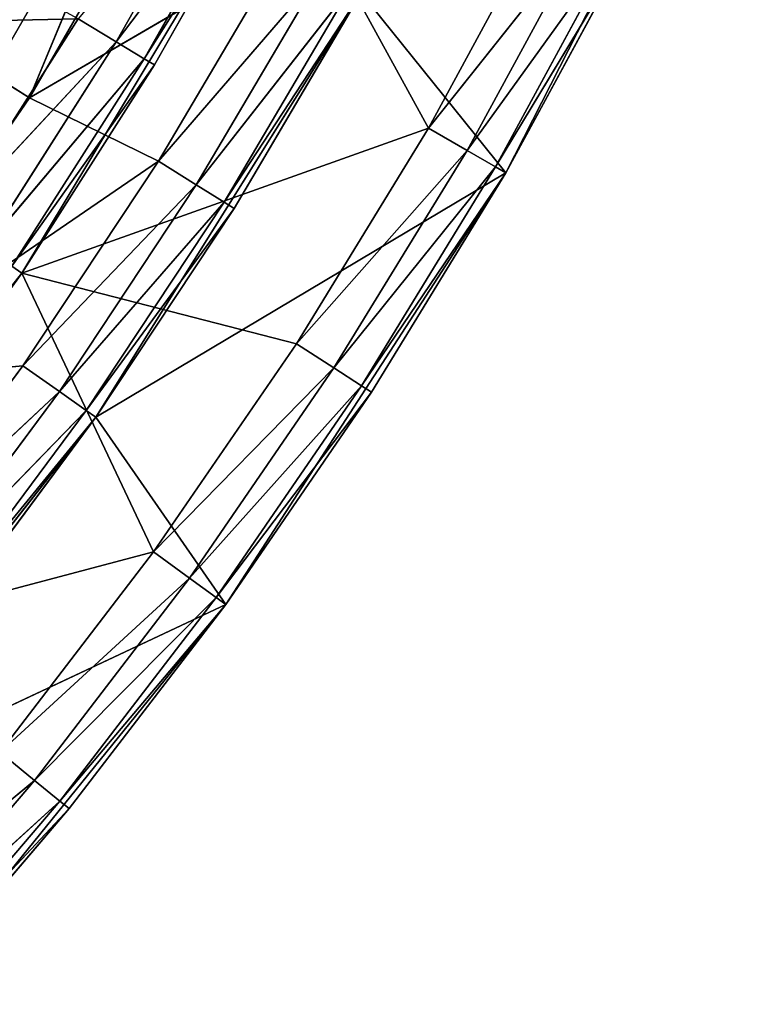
# Model space of a CAD drawing. Extents: x 0 to 110, y -110 to 0.
# Tile 1020 of 1056: x 97 to 105, y -92 to -81. Entities that reach past the tile are written whole.
import ezdxf

# ---------------------------------------------------------------- set-up
doc = ezdxf.new("R2010")
doc.units = 0
doc.header["$LTSCALE"] = 25.4
doc.layers.get('0').update_dxf_attribs({"color": 13, "linetype": 'CONTINUOUS'})

# ---------------------------------------------------------------- blocks, each defined once
blk = doc.blocks.new('REFLECTOR-LED-GU10-ES111-D')
at = {"color": 18}
for p, q in [((96.384, 56, 83.059), (97.843, 56, 80.778)), ((96.384, 56, 83.059), (97.843, 56, 80.778)), ((96.384, 56, 83.059), (98.271, 55.866, 81.035)), ((96.384, 56, 83.059), (98.271, 55.866, 81.035)), ((96.993, 56, 80.795), (97.843, 56, 80.778)), ((96.993, 56, 80.795), (97.843, 56, 80.778)), ((97.843, 56, 80.778), (98.271, 55.866, 81.035)), ((97.843, 56, 80.778), (98.271, 55.866, 81.035)), ((96.798, 55.866, 83.34), (98.271, 55.866, 81.035)), ((96.798, 55.866, 83.34), (98.271, 55.866, 81.035)), ((96.798, 55.866, 83.34), (98.585, 55.5, 81.224)), ((96.798, 55.866, 83.34), (98.585, 55.5, 81.224)), ((98.271, 55.866, 81.035), (99.617, 55.866, 78.655)), ((98.271, 55.866, 81.035), (99.617, 55.866, 78.655)), ((98.271, 55.866, 81.035), (99.941, 55.5, 78.826)), ((98.271, 55.866, 81.035), (99.941, 55.5, 78.826)), ((98.271, 55.866, 81.035), (98.585, 55.5, 81.224)), ((98.271, 55.866, 81.035), (98.585, 55.5, 81.224)), ((95.494, 55.5, 85.783), (97.212, 55, 83.621)), ((95.494, 55.5, 85.783), (97.212, 55, 83.621)), ((98.585, 55.5, 81.224), (97.101, 55.5, 83.545)), ((97.101, 55.5, 83.545), (98.7, 55, 81.293)), ((97.101, 55.5, 83.545), (98.7, 55, 81.293)), ((97.101, 55.5, 83.545), (97.212, 55, 83.621)), ((97.101, 55.5, 83.545), (97.212, 55, 83.621)), ((98.585, 55.5, 81.224), (97.101, 55.5, 83.545)), ((99.941, 55.5, 78.826), (98.585, 55.5, 81.224)), ((98.585, 55.5, 81.224), (100.059, 55, 78.889)), ((98.585, 55.5, 81.224), (100.059, 55, 78.889)), ((98.585, 55.5, 81.224), (98.7, 55, 81.293)), ((98.585, 55.5, 81.224), (98.7, 55, 81.293)), ((99.941, 55.5, 78.826), (98.585, 55.5, 81.224)), ((97.212, 55, 83.621), (93.87, 51, 88.017)), ((97.212, 55, 83.621), (93.87, 51, 88.017)), ((97.212, 55, 83.621), (95.601, 55, 85.864)), ((97.212, 55, 83.621), (95.601, 55, 85.864)), ((98.7, 55, 81.293), (97.212, 51, 83.621)), ((98.7, 55, 81.293), (97.212, 51, 83.621)), ((98.7, 55, 81.293), (97.212, 55, 83.621)), ((97.212, 55, 83.621), (97.212, 51, 83.621)), ((97.212, 55, 83.621), (97.212, 51, 83.621)), ((98.7, 55, 81.293), (97.212, 55, 83.621)), ((100.059, 55, 78.889), (98.7, 55, 81.293)), ((98.7, 55, 81.293), (100.059, 51, 78.889)), ((98.7, 55, 81.293), (100.059, 51, 78.889)), ((100.059, 55, 78.889), (98.7, 55, 81.293)), ((97.212, 51, 83.621), (93.87, 51, 88.017)), ((93.87, 51, 88.017), (98.687, 51, 86.74)), ((93.87, 51, 88.017), (98.687, 51, 86.74)), ((97.212, 51, 83.621), (93.87, 51, 88.017)), ((95.13, 51, 91.133), (97.354, 50.866, 89.298)), ((95.13, 51, 91.133), (97.354, 50.866, 89.298)), ((96.966, 51, 88.983), (98.687, 51, 86.74)), ((96.966, 51, 88.983), (98.687, 51, 86.74)), ((96.966, 51, 88.983), (99.091, 50.866, 87.034)), ((96.966, 51, 88.983), (99.091, 50.866, 87.034)), ((96.966, 51, 88.983), (97.354, 50.866, 89.298)), ((96.966, 51, 88.983), (97.354, 50.866, 89.298)), ((97.212, 51, 83.621), (100.288, 51, 84.411)), ((101.765, 51, 82), (97.212, 51, 83.621)), ((101.765, 51, 82), (97.212, 51, 83.621)), ((100.059, 51, 78.889), (97.212, 51, 83.621)), ((97.212, 51, 83.621), (100.288, 51, 84.411)), ((97.212, 51, 83.621), (98.687, 51, 86.74)), ((97.212, 51, 83.621), (98.687, 51, 86.74)), ((100.059, 51, 78.889), (97.212, 51, 83.621)), ((98.687, 51, 86.74), (100.288, 51, 84.411)), ((98.687, 51, 86.74), (100.288, 51, 84.411)), ((98.687, 51, 86.74), (100.708, 50.866, 84.683)), ((98.687, 51, 86.74), (100.708, 50.866, 84.683)), ((98.687, 51, 86.74), (99.091, 50.866, 87.034)), ((98.687, 51, 86.74), (99.091, 50.866, 87.034)), ((101.765, 51, 82), (100.059, 51, 78.889)), ((101.765, 51, 82), (100.059, 51, 78.889)), ((100.288, 51, 84.411), (101.765, 51, 82)), ((100.288, 51, 84.411), (101.765, 51, 82)), ((100.288, 51, 84.411), (102.198, 50.866, 82.25)), ((100.288, 51, 84.411), (102.198, 50.866, 82.25)), ((100.288, 51, 84.411), (100.708, 50.866, 84.683)), ((100.288, 51, 84.411), (100.708, 50.866, 84.683)), ((101.765, 51, 82), (103.114, 51, 79.515)), ((101.765, 51, 82), (103.114, 51, 79.515)), ((101.765, 51, 82), (103.56, 50.866, 79.742)), ((101.765, 51, 82), (103.56, 50.866, 79.742)), ((101.765, 51, 82), (102.198, 50.866, 82.25)), ((101.765, 51, 82), (102.198, 50.866, 82.25)), ((97.354, 50.866, 89.298), (95.501, 50.866, 91.468)), ((95.501, 50.866, 91.468), (97.639, 50.5, 89.528)), ((95.501, 50.866, 91.468), (97.639, 50.5, 89.528)), ((97.354, 50.866, 89.298), (95.501, 50.866, 91.468)), ((99.091, 50.866, 87.034), (97.354, 50.866, 89.298)), ((97.354, 50.866, 89.298), (99.388, 50.5, 87.249)), ((97.354, 50.866, 89.298), (99.388, 50.5, 87.249)), ((97.354, 50.866, 89.298), (97.639, 50.5, 89.528)), ((97.354, 50.866, 89.298), (97.639, 50.5, 89.528)), ((99.091, 50.866, 87.034), (97.354, 50.866, 89.298)), ((100.708, 50.866, 84.683), (99.091, 50.866, 87.034)), ((99.091, 50.866, 87.034), (101.015, 50.5, 84.882)), ((99.091, 50.866, 87.034), (101.015, 50.5, 84.882)), ((99.091, 50.866, 87.034), (99.388, 50.5, 87.249)), ((99.091, 50.866, 87.034), (99.388, 50.5, 87.249)), ((100.708, 50.866, 84.683), (99.091, 50.866, 87.034)), ((102.198, 50.866, 82.25), (100.708, 50.866, 84.683)), ((100.708, 50.866, 84.683), (102.515, 50.5, 82.433)), ((100.708, 50.866, 84.683), (102.515, 50.5, 82.433)), ((100.708, 50.866, 84.683), (101.015, 50.5, 84.882)), ((100.708, 50.866, 84.683), (101.015, 50.5, 84.882)), ((102.198, 50.866, 82.25), (100.708, 50.866, 84.683)), ((103.56, 50.866, 79.742), (102.198, 50.866, 82.25)), ((102.198, 50.866, 82.25), (103.886, 50.5, 79.909)), ((102.198, 50.866, 82.25), (103.886, 50.5, 79.909)), ((102.198, 50.866, 82.25), (102.515, 50.5, 82.433)), ((102.198, 50.866, 82.25), (102.515, 50.5, 82.433)), ((103.56, 50.866, 79.742), (102.198, 50.866, 82.25)), ((97.639, 50.5, 89.528), (95.773, 50.5, 91.713)), ((95.773, 50.5, 91.713), (97.743, 50, 89.613)), ((95.773, 50.5, 91.713), (97.743, 50, 89.613)), ((97.639, 50.5, 89.528), (95.773, 50.5, 91.713)), ((99.388, 50.5, 87.249), (97.639, 50.5, 89.528)), ((97.639, 50.5, 89.528), (99.496, 50, 87.328)), ((97.639, 50.5, 89.528), (99.496, 50, 87.328)), ((97.639, 50.5, 89.528), (97.743, 50, 89.613)), ((97.639, 50.5, 89.528), (97.743, 50, 89.613)), ((99.388, 50.5, 87.249), (97.639, 50.5, 89.528)), ((101.015, 50.5, 84.882), (99.388, 50.5, 87.249)), ((99.388, 50.5, 87.249), (101.127, 50, 84.955)), ((99.388, 50.5, 87.249), (101.127, 50, 84.955)), ((99.388, 50.5, 87.249), (99.496, 50, 87.328)), ((99.388, 50.5, 87.249), (99.496, 50, 87.328)), ((101.015, 50.5, 84.882), (99.388, 50.5, 87.249)), ((102.515, 50.5, 82.433), (101.015, 50.5, 84.882)), ((101.015, 50.5, 84.882), (102.631, 50, 82.5)), ((101.015, 50.5, 84.882), (102.631, 50, 82.5)), ((101.015, 50.5, 84.882), (101.127, 50, 84.955)), ((101.015, 50.5, 84.882), (101.127, 50, 84.955)), ((102.515, 50.5, 82.433), (101.015, 50.5, 84.882)), ((103.886, 50.5, 79.909), (102.515, 50.5, 82.433)), ((102.515, 50.5, 82.433), (104.005, 50, 79.969)), ((102.515, 50.5, 82.433), (104.005, 50, 79.969)), ((102.515, 50.5, 82.433), (102.631, 50, 82.5)), ((102.515, 50.5, 82.433), (102.631, 50, 82.5)), ((103.886, 50.5, 79.909), (102.515, 50.5, 82.433)), ((97.743, 50, 89.613), (95.873, 42, 91.802)), ((97.743, 50, 89.613), (95.873, 50, 91.802)), ((97.743, 50, 89.613), (95.873, 42, 91.802)), ((97.743, 50, 89.613), (95.873, 50, 91.802)), ((99.496, 50, 87.328), (97.743, 50, 89.613)), ((97.743, 50, 89.613), (99.496, 42, 87.328)), ((97.743, 50, 89.613), (99.496, 42, 87.328)), ((99.496, 50, 87.328), (97.743, 50, 89.613)), ((101.127, 50, 84.955), (99.496, 42, 87.328)), ((101.127, 50, 84.955), (99.496, 50, 87.328)), ((99.496, 50, 87.328), (99.496, 42, 87.328)), ((101.127, 50, 84.955), (99.496, 42, 87.328)), ((99.496, 50, 87.328), (99.496, 42, 87.328)), ((101.127, 50, 84.955), (99.496, 50, 87.328)), ((102.631, 50, 82.5), (101.127, 50, 84.955)), ((101.127, 50, 84.955), (102.631, 42, 82.5)), ((101.127, 50, 84.955), (102.631, 42, 82.5)), ((102.631, 50, 82.5), (101.127, 50, 84.955)), ((104.005, 50, 79.969), (102.631, 42, 82.5)), ((104.005, 50, 79.969), (102.631, 50, 82.5)), ((102.631, 50, 82.5), (102.631, 42, 82.5)), ((104.005, 50, 79.969), (102.631, 42, 82.5)), ((102.631, 50, 82.5), (102.631, 42, 82.5)), ((104.005, 50, 79.969), (102.631, 50, 82.5)), ((98.796, 49.134, 78.069), (96.876, 49.134, 81.394)), ((97.299, 49, 81.66), (96.876, 49.134, 81.394)), ((98.796, 49.134, 78.069), (96.876, 49.134, 81.394)), ((97.299, 49, 81.66), (96.876, 49.134, 81.394)), ((97.299, 49, 81.66), (98.796, 49.134, 78.069)), ((97.299, 49, 81.66), (98.796, 49.134, 78.069)), ((98.743, 49, 82.37), (95.106, 49, 84.858)), ((95.106, 49, 84.858), (97.299, 49, 81.66)), ((97.224, 49, 84.659), (95.106, 49, 84.858)), ((98.743, 49, 82.37), (95.106, 49, 84.858)), ((97.224, 49, 84.659), (95.106, 49, 84.858)), ((95.106, 49, 84.858), (97.299, 49, 81.66)), ((97.224, 49, 84.659), (95.586, 49, 86.864)), ((95.586, 49, 86.864), (97.634, 48.866, 84.946)), ((95.586, 49, 86.864), (97.634, 48.866, 84.946)), ((97.224, 49, 84.659), (95.586, 49, 86.864)), ((98.743, 49, 82.37), (97.224, 49, 84.659)), ((97.224, 49, 84.659), (97.634, 48.866, 84.946)), ((97.224, 49, 84.659), (97.634, 48.866, 84.946)), ((97.224, 49, 84.659), (99.167, 48.866, 82.635)), ((97.224, 49, 84.659), (99.167, 48.866, 82.635)), ((98.743, 49, 82.37), (97.224, 49, 84.659)), ((100.138, 49, 80.003), (97.299, 49, 81.66)), ((97.299, 49, 81.66), (99.238, 49, 78.302)), ((100.138, 49, 80.003), (97.299, 49, 81.66)), ((98.743, 49, 82.37), (97.299, 49, 81.66)), ((98.743, 49, 82.37), (97.299, 49, 81.66)), ((97.299, 49, 81.66), (99.238, 49, 78.302)), ((100.138, 49, 80.003), (98.743, 49, 82.37)), ((98.743, 49, 82.37), (99.167, 48.866, 82.635)), ((98.743, 49, 82.37), (99.167, 48.866, 82.635)), ((98.743, 49, 82.37), (100.575, 48.866, 80.245)), ((98.743, 49, 82.37), (100.575, 48.866, 80.245)), ((100.138, 49, 80.003), (98.743, 49, 82.37)), ((97.634, 48.866, 84.946), (95.979, 48.866, 87.173)), ((95.979, 48.866, 87.173), (97.933, 48.5, 85.157)), ((95.979, 48.866, 87.173), (97.933, 48.5, 85.157)), ((97.634, 48.866, 84.946), (95.979, 48.866, 87.173)), ((99.167, 48.866, 82.635), (97.634, 48.866, 84.946)), ((97.634, 48.866, 84.946), (97.933, 48.5, 85.157)), ((97.634, 48.866, 84.946), (97.933, 48.5, 85.157)), ((97.634, 48.866, 84.946), (99.477, 48.5, 82.829)), ((97.634, 48.866, 84.946), (99.477, 48.5, 82.829)), ((99.167, 48.866, 82.635), (97.634, 48.866, 84.946)), ((100.575, 48.866, 80.245), (99.167, 48.866, 82.635)), ((99.167, 48.866, 82.635), (99.477, 48.5, 82.829)), ((99.167, 48.866, 82.635), (99.477, 48.5, 82.829)), ((99.167, 48.866, 82.635), (100.895, 48.5, 80.422)), ((99.167, 48.866, 82.635), (100.895, 48.5, 80.422)), ((100.575, 48.866, 80.245), (99.167, 48.866, 82.635)), ((97.933, 48.5, 85.157), (96.267, 48.5, 87.399)), ((96.267, 48.5, 87.399), (98.043, 48, 85.234)), ((96.267, 48.5, 87.399), (98.043, 48, 85.234)), ((97.933, 48.5, 85.157), (96.267, 48.5, 87.399)), ((99.477, 48.5, 82.829), (97.933, 48.5, 85.157)), ((97.933, 48.5, 85.157), (98.043, 48, 85.234)), ((97.933, 48.5, 85.157), (98.043, 48, 85.234)), ((97.933, 48.5, 85.157), (99.591, 48, 82.9)), ((97.933, 48.5, 85.157), (99.591, 48, 82.9)), ((99.477, 48.5, 82.829), (97.933, 48.5, 85.157)), ((100.895, 48.5, 80.422), (99.477, 48.5, 82.829)), ((99.477, 48.5, 82.829), (99.591, 48, 82.9)), ((99.477, 48.5, 82.829), (99.591, 48, 82.9)), ((99.477, 48.5, 82.829), (101.013, 48, 80.487)), ((99.477, 48.5, 82.829), (101.013, 48, 80.487)), ((100.895, 48.5, 80.422), (99.477, 48.5, 82.829)), ((96.373, 48, 87.482), (98.043, 42, 85.234)), ((96.373, 48, 87.482), (98.043, 48, 85.234)), ((96.373, 48, 87.482), (98.043, 42, 85.234)), ((96.373, 48, 87.482), (98.043, 48, 85.234)), ((98.043, 48, 85.234), (98.043, 42, 85.234)), ((98.043, 48, 85.234), (98.043, 42, 85.234)), ((98.043, 48, 85.234), (99.591, 48, 82.9)), ((99.591, 48, 82.9), (98.043, 42, 85.234)), ((99.591, 48, 82.9), (98.043, 42, 85.234)), ((98.043, 48, 85.234), (99.591, 48, 82.9)), ((99.591, 48, 82.9), (101.013, 42, 80.487)), ((99.591, 48, 82.9), (101.013, 48, 80.487)), ((99.591, 48, 82.9), (101.013, 42, 80.487)), ((99.591, 48, 82.9), (101.013, 48, 80.487)), ((98.043, 42, 85.234), (94.585, 42, 89.638)), ((99.496, 42, 87.328), (94.585, 42, 89.638)), ((98.043, 42, 85.234), (94.585, 42, 89.638)), ((99.496, 42, 87.328), (94.585, 42, 89.638)), ((99.496, 42, 87.328), (95.873, 42, 91.802)), ((99.496, 42, 87.328), (95.873, 42, 91.802)), ((101.013, 42, 80.487), (98.043, 42, 85.234)), ((102.631, 42, 82.5), (98.043, 42, 85.234)), ((101.013, 42, 80.487), (98.043, 42, 85.234)), ((102.631, 42, 82.5), (98.043, 42, 85.234)), ((99.496, 42, 87.328), (98.043, 42, 85.234)), ((99.496, 42, 87.328), (98.043, 42, 85.234)), ((102.631, 42, 82.5), (99.496, 42, 87.328)), ((102.631, 42, 82.5), (99.496, 42, 87.328)), ((102.631, 42, 82.5), (101.013, 42, 80.487)), ((102.631, 42, 82.5), (101.013, 42, 80.487)), ((105.245, 42, 77.371), (102.631, 42, 82.5)), ((105.245, 42, 77.371), (102.631, 42, 82.5))]:
    blk.add_line(p, q, dxfattribs=at)
mesh = blk.add_polyface(dxfattribs=at)
corners = [(96.384, 56, 83.059), (97.843, 56, 80.778), (96.993, 56, 80.795)]
mesh.append_faces([[corners[k] for k in face] for face in [(0, 1, 2)]], dxfattribs={"color": 18})
mesh = blk.add_polyface(dxfattribs=at)
corners = [(96.384, 56, 83.059), (98.271, 55.866, 81.035), (97.843, 56, 80.778)]
mesh.append_faces([[corners[k] for k in face] for face in [(0, 1, 2)]], dxfattribs={"color": 18})
mesh = blk.add_polyface(dxfattribs=at)
corners = [(96.798, 55.866, 83.34), (98.271, 55.866, 81.035), (96.384, 56, 83.059)]
mesh.append_faces([[corners[k] for k in face] for face in [(0, 1, 2)]], dxfattribs={"color": 18})
mesh = blk.add_polyface(dxfattribs=at)
corners = [(96.993, 56, 80.795), (97.843, 56, 80.778), (97.167, 56, 80.405)]
mesh.append_faces([[corners[k] for k in face] for face in [(0, 1, 2)]], dxfattribs={"color": 18})
mesh = blk.add_polyface(dxfattribs=at)
corners = [(98.271, 55.866, 81.035), (99.617, 55.866, 78.655), (97.843, 56, 80.778)]
mesh.append_faces([[corners[k] for k in face] for face in [(0, 1, 2)]], dxfattribs={"color": 18})
mesh = blk.add_polyface(dxfattribs=at)
corners = [(96.798, 55.866, 83.34), (98.585, 55.5, 81.224), (98.271, 55.866, 81.035)]
mesh.append_faces([[corners[k] for k in face] for face in [(0, 1, 2)]], dxfattribs={"color": 18})
mesh = blk.add_polyface(dxfattribs=at)
corners = [(97.101, 55.5, 83.545), (98.585, 55.5, 81.224), (96.798, 55.866, 83.34)]
mesh.append_faces([[corners[k] for k in face] for face in [(0, 1, 2)]], dxfattribs={"color": 18})
mesh = blk.add_polyface(dxfattribs=at)
corners = [(98.271, 55.866, 81.035), (99.941, 55.5, 78.826), (99.617, 55.866, 78.655)]
mesh.append_faces([[corners[k] for k in face] for face in [(0, 1, 2)]], dxfattribs={"color": 18})
mesh = blk.add_polyface(dxfattribs=at)
corners = [(98.585, 55.5, 81.224), (99.941, 55.5, 78.826), (98.271, 55.866, 81.035)]
mesh.append_faces([[corners[k] for k in face] for face in [(0, 1, 2)]], dxfattribs={"color": 18})
mesh = blk.add_polyface(dxfattribs=at)
corners = [(95.494, 55.5, 85.783), (97.212, 55, 83.621), (97.101, 55.5, 83.545)]
mesh.append_faces([[corners[k] for k in face] for face in [(0, 1, 2)]], dxfattribs={"color": 18})
mesh = blk.add_polyface(dxfattribs=at)
corners = [(95.494, 55.5, 85.783), (95.601, 55, 85.864), (97.212, 55, 83.621)]
mesh.append_faces([[corners[k] for k in face] for face in [(0, 1, 2)]], dxfattribs={"color": 18})
mesh = blk.add_polyface(dxfattribs=at)
corners = [(97.101, 55.5, 83.545), (98.7, 55, 81.293), (98.585, 55.5, 81.224)]
mesh.append_faces([[corners[k] for k in face] for face in [(0, 1, 2)]], dxfattribs={"color": 18})
mesh = blk.add_polyface(dxfattribs=at)
corners = [(97.101, 55.5, 83.545), (97.212, 55, 83.621), (98.7, 55, 81.293)]
mesh.append_faces([[corners[k] for k in face] for face in [(0, 1, 2)]], dxfattribs={"color": 18})
mesh = blk.add_polyface(dxfattribs=at)
corners = [(98.585, 55.5, 81.224), (100.059, 55, 78.889), (99.941, 55.5, 78.826)]
mesh.append_faces([[corners[k] for k in face] for face in [(0, 1, 2)]], dxfattribs={"color": 18})
mesh = blk.add_polyface(dxfattribs=at)
corners = [(98.585, 55.5, 81.224), (98.7, 55, 81.293), (100.059, 55, 78.889)]
mesh.append_faces([[corners[k] for k in face] for face in [(0, 1, 2)]], dxfattribs={"color": 18})
mesh = blk.add_polyface(dxfattribs=at)
corners = [(97.212, 55, 83.621), (93.87, 51, 88.017), (97.212, 51, 83.621)]
mesh.append_faces([[corners[k] for k in face] for face in [(0, 1, 2)]], dxfattribs={"color": 18})
mesh = blk.add_polyface(dxfattribs=at)
corners = [(95.601, 55, 85.864), (93.87, 51, 88.017), (97.212, 55, 83.621)]
mesh.append_faces([[corners[k] for k in face] for face in [(0, 1, 2)]], dxfattribs={"color": 18})
mesh = blk.add_polyface(dxfattribs=at)
corners = [(98.7, 55, 81.293), (97.212, 51, 83.621), (100.059, 51, 78.889)]
mesh.append_faces([[corners[k] for k in face] for face in [(0, 1, 2)]], dxfattribs={"color": 18})
mesh = blk.add_polyface(dxfattribs=at)
corners = [(97.212, 55, 83.621), (97.212, 51, 83.621), (98.7, 55, 81.293)]
mesh.append_faces([[corners[k] for k in face] for face in [(0, 1, 2)]], dxfattribs={"color": 18})
mesh = blk.add_polyface(dxfattribs=at)
corners = [(98.7, 55, 81.293), (100.059, 51, 78.889), (100.059, 55, 78.889)]
mesh.append_faces([[corners[k] for k in face] for face in [(0, 1, 2)]], dxfattribs={"color": 18})
mesh = blk.add_polyface(dxfattribs=at)
corners = [(93.87, 51, 88.017), (98.687, 51, 86.74), (97.212, 51, 83.621)]
mesh.append_faces([[corners[k] for k in face] for face in [(0, 1, 2)]], dxfattribs={"color": 18})
mesh = blk.add_polyface(dxfattribs=at)
corners = [(96.966, 51, 88.983), (98.687, 51, 86.74), (93.87, 51, 88.017)]
mesh.append_faces([[corners[k] for k in face] for face in [(0, 1, 2)]], dxfattribs={"color": 18})
mesh = blk.add_polyface(dxfattribs=at)
corners = [(95.13, 51, 91.133), (97.354, 50.866, 89.298), (96.966, 51, 88.983)]
mesh.append_faces([[corners[k] for k in face] for face in [(0, 1, 2)]], dxfattribs={"color": 18})
mesh = blk.add_polyface(dxfattribs=at)
corners = [(95.501, 50.866, 91.468), (97.354, 50.866, 89.298), (95.13, 51, 91.133)]
mesh.append_faces([[corners[k] for k in face] for face in [(0, 1, 2)]], dxfattribs={"color": 18})
mesh = blk.add_polyface(dxfattribs=at)
corners = [(96.966, 51, 88.983), (99.091, 50.866, 87.034), (98.687, 51, 86.74)]
mesh.append_faces([[corners[k] for k in face] for face in [(0, 1, 2)]], dxfattribs={"color": 18})
mesh = blk.add_polyface(dxfattribs=at)
corners = [(97.354, 50.866, 89.298), (99.091, 50.866, 87.034), (96.966, 51, 88.983)]
mesh.append_faces([[corners[k] for k in face] for face in [(0, 1, 2)]], dxfattribs={"color": 18})
mesh = blk.add_polyface(dxfattribs=at)
corners = [(100.288, 51, 84.411), (101.765, 51, 82), (97.212, 51, 83.621)]
mesh.append_faces([[corners[k] for k in face] for face in [(0, 1, 2)]], dxfattribs={"color": 18})
mesh = blk.add_polyface(dxfattribs=at)
corners = [(97.212, 51, 83.621), (101.765, 51, 82), (100.059, 51, 78.889)]
mesh.append_faces([[corners[k] for k in face] for face in [(0, 1, 2)]], dxfattribs={"color": 18})
mesh = blk.add_polyface(dxfattribs=at)
corners = [(98.687, 51, 86.74), (100.288, 51, 84.411), (97.212, 51, 83.621)]
mesh.append_faces([[corners[k] for k in face] for face in [(0, 1, 2)]], dxfattribs={"color": 18})
mesh = blk.add_polyface(dxfattribs=at)
corners = [(98.687, 51, 86.74), (100.708, 50.866, 84.683), (100.288, 51, 84.411)]
mesh.append_faces([[corners[k] for k in face] for face in [(0, 1, 2)]], dxfattribs={"color": 18})
mesh = blk.add_polyface(dxfattribs=at)
corners = [(99.091, 50.866, 87.034), (100.708, 50.866, 84.683), (98.687, 51, 86.74)]
mesh.append_faces([[corners[k] for k in face] for face in [(0, 1, 2)]], dxfattribs={"color": 18})
mesh = blk.add_polyface(dxfattribs=at)
corners = [(101.765, 51, 82), (103.114, 51, 79.515), (100.059, 51, 78.889)]
mesh.append_faces([[corners[k] for k in face] for face in [(0, 1, 2)]], dxfattribs={"color": 18})
mesh = blk.add_polyface(dxfattribs=at)
corners = [(100.288, 51, 84.411), (102.198, 50.866, 82.25), (101.765, 51, 82)]
mesh.append_faces([[corners[k] for k in face] for face in [(0, 1, 2)]], dxfattribs={"color": 18})
mesh = blk.add_polyface(dxfattribs=at)
corners = [(100.708, 50.866, 84.683), (102.198, 50.866, 82.25), (100.288, 51, 84.411)]
mesh.append_faces([[corners[k] for k in face] for face in [(0, 1, 2)]], dxfattribs={"color": 18})
mesh = blk.add_polyface(dxfattribs=at)
corners = [(101.765, 51, 82), (103.56, 50.866, 79.742), (103.114, 51, 79.515)]
mesh.append_faces([[corners[k] for k in face] for face in [(0, 1, 2)]], dxfattribs={"color": 18})
mesh = blk.add_polyface(dxfattribs=at)
corners = [(102.198, 50.866, 82.25), (103.56, 50.866, 79.742), (101.765, 51, 82)]
mesh.append_faces([[corners[k] for k in face] for face in [(0, 1, 2)]], dxfattribs={"color": 18})
mesh = blk.add_polyface(dxfattribs=at)
corners = [(95.501, 50.866, 91.468), (97.639, 50.5, 89.528), (97.354, 50.866, 89.298)]
mesh.append_faces([[corners[k] for k in face] for face in [(0, 1, 2)]], dxfattribs={"color": 18})
mesh = blk.add_polyface(dxfattribs=at)
corners = [(95.773, 50.5, 91.713), (97.639, 50.5, 89.528), (95.501, 50.866, 91.468)]
mesh.append_faces([[corners[k] for k in face] for face in [(0, 1, 2)]], dxfattribs={"color": 18})
mesh = blk.add_polyface(dxfattribs=at)
corners = [(97.354, 50.866, 89.298), (99.388, 50.5, 87.249), (99.091, 50.866, 87.034)]
mesh.append_faces([[corners[k] for k in face] for face in [(0, 1, 2)]], dxfattribs={"color": 18})
mesh = blk.add_polyface(dxfattribs=at)
corners = [(97.639, 50.5, 89.528), (99.388, 50.5, 87.249), (97.354, 50.866, 89.298)]
mesh.append_faces([[corners[k] for k in face] for face in [(0, 1, 2)]], dxfattribs={"color": 18})
mesh = blk.add_polyface(dxfattribs=at)
corners = [(99.091, 50.866, 87.034), (101.015, 50.5, 84.882), (100.708, 50.866, 84.683)]
mesh.append_faces([[corners[k] for k in face] for face in [(0, 1, 2)]], dxfattribs={"color": 18})
mesh = blk.add_polyface(dxfattribs=at)
corners = [(99.388, 50.5, 87.249), (101.015, 50.5, 84.882), (99.091, 50.866, 87.034)]
mesh.append_faces([[corners[k] for k in face] for face in [(0, 1, 2)]], dxfattribs={"color": 18})
mesh = blk.add_polyface(dxfattribs=at)
corners = [(100.708, 50.866, 84.683), (102.515, 50.5, 82.433), (102.198, 50.866, 82.25)]
mesh.append_faces([[corners[k] for k in face] for face in [(0, 1, 2)]], dxfattribs={"color": 18})
mesh = blk.add_polyface(dxfattribs=at)
corners = [(101.015, 50.5, 84.882), (102.515, 50.5, 82.433), (100.708, 50.866, 84.683)]
mesh.append_faces([[corners[k] for k in face] for face in [(0, 1, 2)]], dxfattribs={"color": 18})
mesh = blk.add_polyface(dxfattribs=at)
corners = [(102.198, 50.866, 82.25), (103.886, 50.5, 79.909), (103.56, 50.866, 79.742)]
mesh.append_faces([[corners[k] for k in face] for face in [(0, 1, 2)]], dxfattribs={"color": 18})
mesh = blk.add_polyface(dxfattribs=at)
corners = [(102.515, 50.5, 82.433), (103.886, 50.5, 79.909), (102.198, 50.866, 82.25)]
mesh.append_faces([[corners[k] for k in face] for face in [(0, 1, 2)]], dxfattribs={"color": 18})
mesh = blk.add_polyface(dxfattribs=at)
corners = [(95.773, 50.5, 91.713), (97.743, 50, 89.613), (97.639, 50.5, 89.528)]
mesh.append_faces([[corners[k] for k in face] for face in [(0, 1, 2)]], dxfattribs={"color": 18})
mesh = blk.add_polyface(dxfattribs=at)
corners = [(95.773, 50.5, 91.713), (95.873, 50, 91.802), (97.743, 50, 89.613)]
mesh.append_faces([[corners[k] for k in face] for face in [(0, 1, 2)]], dxfattribs={"color": 18})
mesh = blk.add_polyface(dxfattribs=at)
corners = [(97.639, 50.5, 89.528), (99.496, 50, 87.328), (99.388, 50.5, 87.249)]
mesh.append_faces([[corners[k] for k in face] for face in [(0, 1, 2)]], dxfattribs={"color": 18})
mesh = blk.add_polyface(dxfattribs=at)
corners = [(97.639, 50.5, 89.528), (97.743, 50, 89.613), (99.496, 50, 87.328)]
mesh.append_faces([[corners[k] for k in face] for face in [(0, 1, 2)]], dxfattribs={"color": 18})
mesh = blk.add_polyface(dxfattribs=at)
corners = [(99.388, 50.5, 87.249), (101.127, 50, 84.955), (101.015, 50.5, 84.882)]
mesh.append_faces([[corners[k] for k in face] for face in [(0, 1, 2)]], dxfattribs={"color": 18})
mesh = blk.add_polyface(dxfattribs=at)
corners = [(99.388, 50.5, 87.249), (99.496, 50, 87.328), (101.127, 50, 84.955)]
mesh.append_faces([[corners[k] for k in face] for face in [(0, 1, 2)]], dxfattribs={"color": 18})
mesh = blk.add_polyface(dxfattribs=at)
corners = [(101.015, 50.5, 84.882), (102.631, 50, 82.5), (102.515, 50.5, 82.433)]
mesh.append_faces([[corners[k] for k in face] for face in [(0, 1, 2)]], dxfattribs={"color": 18})
mesh = blk.add_polyface(dxfattribs=at)
corners = [(101.015, 50.5, 84.882), (101.127, 50, 84.955), (102.631, 50, 82.5)]
mesh.append_faces([[corners[k] for k in face] for face in [(0, 1, 2)]], dxfattribs={"color": 18})
mesh = blk.add_polyface(dxfattribs=at)
corners = [(102.515, 50.5, 82.433), (104.005, 50, 79.969), (103.886, 50.5, 79.909)]
mesh.append_faces([[corners[k] for k in face] for face in [(0, 1, 2)]], dxfattribs={"color": 18})
mesh = blk.add_polyface(dxfattribs=at)
corners = [(102.515, 50.5, 82.433), (102.631, 50, 82.5), (104.005, 50, 79.969)]
mesh.append_faces([[corners[k] for k in face] for face in [(0, 1, 2)]], dxfattribs={"color": 18})
mesh = blk.add_polyface(dxfattribs=at)
corners = [(97.743, 50, 89.613), (95.873, 42, 91.802), (99.496, 42, 87.328)]
mesh.append_faces([[corners[k] for k in face] for face in [(0, 1, 2)]], dxfattribs={"color": 18})
mesh = blk.add_polyface(dxfattribs=at)
corners = [(95.873, 50, 91.802), (95.873, 42, 91.802), (97.743, 50, 89.613)]
mesh.append_faces([[corners[k] for k in face] for face in [(0, 1, 2)]], dxfattribs={"color": 18})
mesh = blk.add_polyface(dxfattribs=at)
corners = [(97.743, 50, 89.613), (99.496, 42, 87.328), (99.496, 50, 87.328)]
mesh.append_faces([[corners[k] for k in face] for face in [(0, 1, 2)]], dxfattribs={"color": 18})
mesh = blk.add_polyface(dxfattribs=at)
corners = [(101.127, 50, 84.955), (99.496, 42, 87.328), (102.631, 42, 82.5)]
mesh.append_faces([[corners[k] for k in face] for face in [(0, 1, 2)]], dxfattribs={"color": 18})
mesh = blk.add_polyface(dxfattribs=at)
corners = [(99.496, 50, 87.328), (99.496, 42, 87.328), (101.127, 50, 84.955)]
mesh.append_faces([[corners[k] for k in face] for face in [(0, 1, 2)]], dxfattribs={"color": 18})
mesh = blk.add_polyface(dxfattribs=at)
corners = [(101.127, 50, 84.955), (102.631, 42, 82.5), (102.631, 50, 82.5)]
mesh.append_faces([[corners[k] for k in face] for face in [(0, 1, 2)]], dxfattribs={"color": 18})
mesh = blk.add_polyface(dxfattribs=at)
corners = [(104.005, 50, 79.969), (102.631, 42, 82.5), (105.245, 42, 77.371)]
mesh.append_faces([[corners[k] for k in face] for face in [(0, 1, 2)]], dxfattribs={"color": 18})
mesh = blk.add_polyface(dxfattribs=at)
corners = [(102.631, 50, 82.5), (102.631, 42, 82.5), (104.005, 50, 79.969)]
mesh.append_faces([[corners[k] for k in face] for face in [(0, 1, 2)]], dxfattribs={"color": 18})
mesh = blk.add_polyface(dxfattribs=at)
corners = [(96.876, 49.134, 81.394), (97.103, 49.308, 80.606), (98.796, 49.134, 78.069)]
mesh.append_faces([[corners[k] for k in face] for face in [(0, 1, 2)]], dxfattribs={"color": 18})
mesh = blk.add_polyface(dxfattribs=at)
corners = [(95.106, 49, 84.858), (96.876, 49.134, 81.394), (97.299, 49, 81.66)]
mesh.append_faces([[corners[k] for k in face] for face in [(0, 1, 2)]], dxfattribs={"color": 18})
mesh = blk.add_polyface(dxfattribs=at)
corners = [(97.299, 49, 81.66), (96.876, 49.134, 81.394), (98.796, 49.134, 78.069)]
mesh.append_faces([[corners[k] for k in face] for face in [(0, 1, 2)]], dxfattribs={"color": 18})
mesh = blk.add_polyface(dxfattribs=at)
corners = [(97.299, 49, 81.66), (98.796, 49.134, 78.069), (99.238, 49, 78.302)]
mesh.append_faces([[corners[k] for k in face] for face in [(0, 1, 2)]], dxfattribs={"color": 18})
mesh = blk.add_polyface(dxfattribs=at)
corners = [(95.106, 49, 84.858), (97.299, 49, 81.66), (98.743, 49, 82.37)]
mesh.append_faces([[corners[k] for k in face] for face in [(0, 1, 2)]], dxfattribs={"color": 18})
mesh = blk.add_polyface(dxfattribs=at)
corners = [(95.106, 49, 84.858), (98.743, 49, 82.37), (97.224, 49, 84.659)]
mesh.append_faces([[corners[k] for k in face] for face in [(0, 1, 2)]], dxfattribs={"color": 18})
mesh = blk.add_polyface(dxfattribs=at)
corners = [(95.586, 49, 86.864), (95.106, 49, 84.858), (97.224, 49, 84.659)]
mesh.append_faces([[corners[k] for k in face] for face in [(0, 1, 2)]], dxfattribs={"color": 18})
mesh = blk.add_polyface(dxfattribs=at)
corners = [(95.979, 48.866, 87.173), (95.586, 49, 86.864), (97.634, 48.866, 84.946)]
mesh.append_faces([[corners[k] for k in face] for face in [(0, 1, 2)]], dxfattribs={"color": 18})
mesh = blk.add_polyface(dxfattribs=at)
corners = [(95.586, 49, 86.864), (97.224, 49, 84.659), (97.634, 48.866, 84.946)]
mesh.append_faces([[corners[k] for k in face] for face in [(0, 1, 2)]], dxfattribs={"color": 18})
mesh = blk.add_polyface(dxfattribs=at)
corners = [(97.634, 48.866, 84.946), (97.224, 49, 84.659), (99.167, 48.866, 82.635)]
mesh.append_faces([[corners[k] for k in face] for face in [(0, 1, 2)]], dxfattribs={"color": 18})
mesh = blk.add_polyface(dxfattribs=at)
corners = [(97.224, 49, 84.659), (98.743, 49, 82.37), (99.167, 48.866, 82.635)]
mesh.append_faces([[corners[k] for k in face] for face in [(0, 1, 2)]], dxfattribs={"color": 18})
mesh = blk.add_polyface(dxfattribs=at)
corners = [(97.299, 49, 81.66), (99.238, 49, 78.302), (100.138, 49, 80.003)]
mesh.append_faces([[corners[k] for k in face] for face in [(0, 1, 2)]], dxfattribs={"color": 18})
mesh = blk.add_polyface(dxfattribs=at)
corners = [(98.743, 49, 82.37), (97.299, 49, 81.66), (100.138, 49, 80.003)]
mesh.append_faces([[corners[k] for k in face] for face in [(0, 1, 2)]], dxfattribs={"color": 18})
mesh = blk.add_polyface(dxfattribs=at)
corners = [(99.167, 48.866, 82.635), (98.743, 49, 82.37), (100.575, 48.866, 80.245)]
mesh.append_faces([[corners[k] for k in face] for face in [(0, 1, 2)]], dxfattribs={"color": 18})
mesh = blk.add_polyface(dxfattribs=at)
corners = [(98.743, 49, 82.37), (100.138, 49, 80.003), (100.575, 48.866, 80.245)]
mesh.append_faces([[corners[k] for k in face] for face in [(0, 1, 2)]], dxfattribs={"color": 18})
mesh = blk.add_polyface(dxfattribs=at)
corners = [(96.267, 48.5, 87.399), (95.979, 48.866, 87.173), (97.933, 48.5, 85.157)]
mesh.append_faces([[corners[k] for k in face] for face in [(0, 1, 2)]], dxfattribs={"color": 18})
mesh = blk.add_polyface(dxfattribs=at)
corners = [(95.979, 48.866, 87.173), (97.634, 48.866, 84.946), (97.933, 48.5, 85.157)]
mesh.append_faces([[corners[k] for k in face] for face in [(0, 1, 2)]], dxfattribs={"color": 18})
mesh = blk.add_polyface(dxfattribs=at)
corners = [(97.933, 48.5, 85.157), (97.634, 48.866, 84.946), (99.477, 48.5, 82.829)]
mesh.append_faces([[corners[k] for k in face] for face in [(0, 1, 2)]], dxfattribs={"color": 18})
mesh = blk.add_polyface(dxfattribs=at)
corners = [(97.634, 48.866, 84.946), (99.167, 48.866, 82.635), (99.477, 48.5, 82.829)]
mesh.append_faces([[corners[k] for k in face] for face in [(0, 1, 2)]], dxfattribs={"color": 18})
mesh = blk.add_polyface(dxfattribs=at)
corners = [(99.477, 48.5, 82.829), (99.167, 48.866, 82.635), (100.895, 48.5, 80.422)]
mesh.append_faces([[corners[k] for k in face] for face in [(0, 1, 2)]], dxfattribs={"color": 18})
mesh = blk.add_polyface(dxfattribs=at)
corners = [(99.167, 48.866, 82.635), (100.575, 48.866, 80.245), (100.895, 48.5, 80.422)]
mesh.append_faces([[corners[k] for k in face] for face in [(0, 1, 2)]], dxfattribs={"color": 18})
mesh = blk.add_polyface(dxfattribs=at)
corners = [(96.267, 48.5, 87.399), (98.043, 48, 85.234), (96.373, 48, 87.482)]
mesh.append_faces([[corners[k] for k in face] for face in [(0, 1, 2)]], dxfattribs={"color": 18})
mesh = blk.add_polyface(dxfattribs=at)
corners = [(97.933, 48.5, 85.157), (98.043, 48, 85.234), (96.267, 48.5, 87.399)]
mesh.append_faces([[corners[k] for k in face] for face in [(0, 1, 2)]], dxfattribs={"color": 18})
mesh = blk.add_polyface(dxfattribs=at)
corners = [(97.933, 48.5, 85.157), (99.591, 48, 82.9), (98.043, 48, 85.234)]
mesh.append_faces([[corners[k] for k in face] for face in [(0, 1, 2)]], dxfattribs={"color": 18})
mesh = blk.add_polyface(dxfattribs=at)
corners = [(99.477, 48.5, 82.829), (99.591, 48, 82.9), (97.933, 48.5, 85.157)]
mesh.append_faces([[corners[k] for k in face] for face in [(0, 1, 2)]], dxfattribs={"color": 18})
mesh = blk.add_polyface(dxfattribs=at)
corners = [(99.477, 48.5, 82.829), (101.013, 48, 80.487), (99.591, 48, 82.9)]
mesh.append_faces([[corners[k] for k in face] for face in [(0, 1, 2)]], dxfattribs={"color": 18})
mesh = blk.add_polyface(dxfattribs=at)
corners = [(100.895, 48.5, 80.422), (101.013, 48, 80.487), (99.477, 48.5, 82.829)]
mesh.append_faces([[corners[k] for k in face] for face in [(0, 1, 2)]], dxfattribs={"color": 18})
mesh = blk.add_polyface(dxfattribs=at)
corners = [(96.373, 48, 87.482), (98.043, 42, 85.234), (94.585, 42, 89.638)]
mesh.append_faces([[corners[k] for k in face] for face in [(0, 1, 2)]], dxfattribs={"color": 18})
mesh = blk.add_polyface(dxfattribs=at)
corners = [(98.043, 48, 85.234), (98.043, 42, 85.234), (96.373, 48, 87.482)]
mesh.append_faces([[corners[k] for k in face] for face in [(0, 1, 2)]], dxfattribs={"color": 18})
mesh = blk.add_polyface(dxfattribs=at)
corners = [(99.591, 48, 82.9), (98.043, 42, 85.234), (98.043, 48, 85.234)]
mesh.append_faces([[corners[k] for k in face] for face in [(0, 1, 2)]], dxfattribs={"color": 18})
mesh = blk.add_polyface(dxfattribs=at)
corners = [(99.591, 48, 82.9), (101.013, 42, 80.487), (98.043, 42, 85.234)]
mesh.append_faces([[corners[k] for k in face] for face in [(0, 1, 2)]], dxfattribs={"color": 18})
mesh = blk.add_polyface(dxfattribs=at)
corners = [(101.013, 48, 80.487), (101.013, 42, 80.487), (99.591, 48, 82.9)]
mesh.append_faces([[corners[k] for k in face] for face in [(0, 1, 2)]], dxfattribs={"color": 18})
mesh = blk.add_polyface(dxfattribs=at)
corners = [(94.585, 42, 89.638), (98.043, 42, 85.234), (99.496, 42, 87.328)]
mesh.append_faces([[corners[k] for k in face] for face in [(0, 1, 2)]], dxfattribs={"color": 18})
mesh = blk.add_polyface(dxfattribs=at)
corners = [(95.873, 42, 91.802), (94.585, 42, 89.638), (99.496, 42, 87.328)]
mesh.append_faces([[corners[k] for k in face] for face in [(0, 1, 2)]], dxfattribs={"color": 18})
mesh = blk.add_polyface(dxfattribs=at)
corners = [(98.043, 42, 85.234), (101.013, 42, 80.487), (102.631, 42, 82.5)]
mesh.append_faces([[corners[k] for k in face] for face in [(0, 1, 2)]], dxfattribs={"color": 18})
mesh = blk.add_polyface(dxfattribs=at)
corners = [(99.496, 42, 87.328), (98.043, 42, 85.234), (102.631, 42, 82.5)]
mesh.append_faces([[corners[k] for k in face] for face in [(0, 1, 2)]], dxfattribs={"color": 18})
mesh = blk.add_polyface(dxfattribs=at)
corners = [(102.631, 42, 82.5), (101.013, 42, 80.487), (105.245, 42, 77.371)]
mesh.append_faces([[corners[k] for k in face] for face in [(0, 1, 2)]], dxfattribs={"color": 18})

msp = doc.modelspace()

# ---------------------------------------------------------------- block references
at = {"color": 0, "extrusion": (0, -1, -3.82857e-16)}
msp.add_blockref('REFLECTOR-LED-GU10-ES111-D', (0, 0), dxfattribs=at)

doc.saveas('drawing.dxf')
